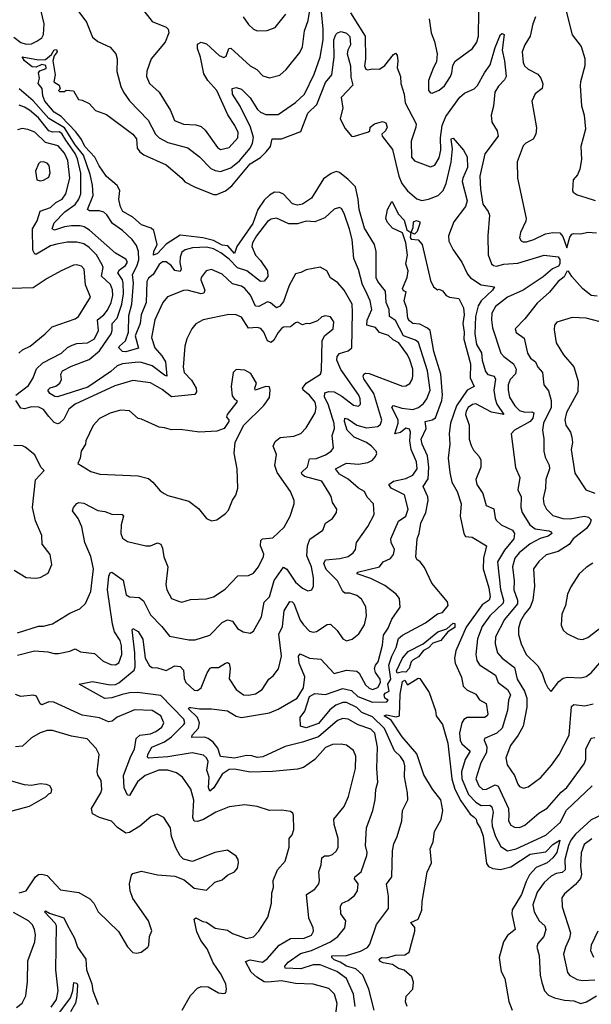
# Model space of a CAD drawing. Extents: x 1268547 to 1425625, y 515768 to 616754.
# Tile 430 of 507: x 1377778 to 1381045, y 599128 to 604749. Entities that reach past the tile are written whole.
import ezdxf

# ---------------------------------------------------------------- set-up
doc = ezdxf.new("R2010")
doc.units = 0

msp = doc.modelspace()

# ---------------------------------------------------------------- linework, layer by layer
at = {"layer": '0CON10XD'}
for points in [[(1378105, 604810), (1378159.2, 604735), (1378195, 604649.2), (1378225, 604624.4), (1378295, 604593.3), (1378328, 604555), (1378335.5, 604525.5), (1378332.9, 604452.9), (1378357.1, 604367.1), (1378372.1, 604335), (1378406.4, 604286.4), (1378512.7, 604175), (1378555, 604095.6), (1378575.5, 604075), (1378625, 604048.8), (1378738.6, 604018.6), (1378806.4, 603966.4), (1378870.6, 603900.6), (1378895, 603888.2), (1378925, 603882.9), (1378985, 603904.2), (1379035, 603943.2), (1379094.8, 604015.2), (1379109, 604045), (1379113.5, 604076.5), (1379096.3, 604135), (1379038.4, 604255), (1378995, 604324.5), (1378993.3, 604356.7), (1379015, 604362.9), (1379045, 604352.9), (1379095, 604303.3), (1379136.6, 604236.6), (1379155, 604221.8), (1379185, 604208.2), (1379255, 604207.3), (1379355, 604276.7), (1379405.5, 604325), (1379461.8, 604438.2), (1379494.7, 604535), (1379511.6, 604635), (1379513, 604695), (1379494.3, 604894.3)], [(1377745, 604649.2), (1377785, 604619.4), (1377815, 604609.2), (1377845, 604612), (1377876.2, 604626.2), (1377904.1, 604645.9), (1377915, 604664.2), (1377917.5, 604725), (1377889.4, 604845)], [(1378475, 604816.7), (1378535, 604739.2), (1378615, 604705.8), (1378626.2, 604695), (1378630, 604675), (1378609.4, 604620.6), (1378528.9, 604525), (1378503.9, 604456.1), (1378502.7, 604425), (1378520, 604385), (1378575.6, 604335), (1378640.2, 604230.2), (1378663.4, 604173.4), (1378715, 604152.8), (1378785, 604149.6), (1378815, 604139.1), (1378837.9, 604117.9), (1378909.2, 604019.1), (1378925, 604008.5), (1378975, 604019.5), (1379025.3, 604075), (1379027.5, 604105), (1379007.2, 604145), (1378967, 604207), (1378904.1, 604345), (1378852.8, 604402.8), (1378830.2, 604440.2), (1378812.2, 604535), (1378793.8, 604585), (1378795, 604608.8), (1378815, 604621.9), (1378845, 604611.8), (1378917.5, 604545), (1378945, 604532.5), (1378958.2, 604541.8), (1378974, 604585), (1378985, 604585.8), (1379095, 604485.4), (1379134.2, 604464.2), (1379168, 604428), (1379205, 604417.8), (1379265, 604433.3), (1379301.9, 604465), (1379378.4, 604561.6), (1379393.8, 604595), (1379406.7, 604685), (1379426.6, 604745), (1379437.6, 604815)], [(1379054.5, 604765), (1379085, 604722), (1379113.8, 604695), (1379135.7, 604685.7), (1379193.2, 604686.8), (1379237.5, 604705), (1379299.9, 604780.1)], [(1379668.5, 604788.5), (1379752.8, 604655), (1379755.4, 604525)], [(1380117.5, 604755), (1380130, 604675), (1380148.6, 604625), (1380164.4, 604555), (1380161.1, 604508.9), (1380142.8, 604477.2), (1380115, 604402.5), (1380114.3, 604345), (1380125, 604330.8), (1380135, 604330), (1380175, 604347.5), (1380205, 604372.2), (1380239.5, 604425), (1380248.6, 604445), (1380252.6, 604487.4), (1380267.2, 604512.8), (1380365.6, 604585), (1380389.8, 604620.2), (1380400.9, 604655), (1380402.9, 604792.9)], [(1380726.7, 604765), (1380711.1, 604725), (1380695.5, 604655), (1380664.4, 604605), (1380649.4, 604565), (1380655.4, 604505), (1380664, 604485), (1380685, 604466.2), (1380739, 604439), (1380757.1, 604415), (1380767.8, 604382.2), (1380763.2, 604356.8), (1380724.6, 604325.4), (1380705.6, 604285), (1380732, 604132), (1380728.5, 604095), (1380712.8, 604067.2), (1380670, 604045), (1380655, 604030), (1380621.7, 603938.3), (1380623.3, 603845), (1380673.3, 603615), (1380671.1, 603598.9), (1380639.4, 603535), (1380634.4, 603504.4), (1380645, 603486.2), (1380655, 603481.9), (1380675, 603481.5), (1380716, 603495), (1380782.7, 603527.3), (1380825, 603534.5), (1380865, 603532.3), (1380881.8, 603511.8), (1380905, 603446.7), (1380921.7, 603508.3), (1380934.4, 603525), (1380945, 603528.5), (1380985, 603527.6), (1381025, 603536.7), (1381075, 603531.9)], [(1380899.7, 604805), (1380935, 604663.3), (1380986.5, 604596.5), (1381008.2, 604528.2), (1381008.2, 604485), (1380982.7, 604395), (1380981.2, 604371.2), (1380988, 604258), (1381003.3, 604203.3), (1381011.2, 604125), (1380985.6, 604025), (1380988, 603952), (1380978.5, 603895), (1380965.5, 603864.5), (1380942, 603835), (1380938, 603775), (1380942, 603765), (1380965, 603750), (1381013.6, 603733.6), (1381066.3, 603716.3)], [(1379695.3, 599115), (1379685.8, 599185), (1379646.2, 599275), (1379590.4, 599315), (1379495, 599352.9), (1379455, 599352.5), (1379385, 599331), (1379295, 599334.7), (1379293.6, 599345), (1379312.1, 599367.9), (1379382.2, 599417.8), (1379445, 599435.5), (1379554.8, 599485.2), (1379596.2, 599515), (1379635.4, 599565), (1379642.5, 599605), (1379613.6, 599645), (1379611.2, 599688.8), (1379620.5, 599705), (1379655, 599719.6), (1379690.8, 599749.2), (1379708.9, 599775), (1379713.1, 599815), (1379692.5, 599845), (1379694.2, 599855), (1379730.6, 599885), (1379762.1, 599977.9), (1379763.9, 599995), (1379754.6, 600035.4), (1379760, 600135), (1379796, 600234), (1379809.6, 600295), (1379812.7, 600355), (1379825, 600396.7), (1379819.1, 600475), (1379823.2, 600595), (1379806.9, 600675), (1379785, 600699.5), (1379713.1, 600723.1), (1379655, 600755.9), (1379625, 600759.1), (1379595, 600748.7), (1379485, 600655.1), (1379395, 600623.6), (1379295, 600599.1), (1379168.4, 600541.6), (1379135, 600536.4), (1379105, 600546.4), (1379075, 600547.7), (1379005, 600533.5), (1378925, 600541.9), (1378909.7, 600589.7), (1378883.8, 600623.8), (1378855, 600646.3), (1378835, 600652.4), (1378761.7, 600651.7), (1378763.1, 600665), (1378800, 600705), (1378806.6, 600735), (1378794.8, 600765), (1378743.3, 600815), (1378747.6, 600822.4), (1378756.8, 600823.2), (1378805, 600814.3), (1378875, 600814.6), (1378965, 600803.3), (1379015, 600772.2), (1379045, 600765.3), (1379205, 600792.9), (1379255, 600812.9), (1379363.6, 600876.4), (1379399.7, 600935), (1379407.4, 600997.4), (1379374.7, 601075.3), (1379372.1, 601115), (1379381.4, 601128.6), (1379435, 601103.6), (1379498.8, 601098.8), (1379575, 601016.2), (1379645, 601036.5), (1379705, 601030.6), (1379718.9, 601018.9), (1379755, 600950.9), (1379775, 600932.9), (1379795, 600924.7), (1379824.1, 600935.9), (1379840, 600965), (1379838.7, 600985), (1379812, 601022), (1379805.4, 601045), (1379811.5, 601065), (1379826.5, 601083.5), (1379850.8, 601179.2), (1379856.7, 601235), (1379883.2, 601275), (1379905, 601327.1), (1379951.9, 601395), (1379947.8, 601445), (1379930.4, 601470.4), (1379865, 601519.1), (1379785, 601558), (1379706, 601585), (1379708.8, 601595), (1379835, 601624.7), (1379855.5, 601655), (1379896.5, 601673.5), (1379914.7, 601695.3), (1379920.4, 601725), (1379901.8, 601765), (1379900, 601785), (1379943.9, 601886.1), (1379985, 601914.4), (1379998.2, 601955), (1379977, 602037), (1379901.8, 602075), (1379886.9, 602095), (1379915, 602114.7), (1379985, 602129.5), (1380025, 602148.7), (1380049, 602185), (1380045.9, 602225.9), (1380014.7, 602295), (1380007.8, 602345), (1380011.6, 602395), (1380005, 602411.9), (1379985, 602417.7), (1379955, 602393.3), (1379921.2, 602385), (1379941, 602445), (1379942, 602465), (1379905.6, 602535), (1379915, 602546.2), (1379962, 602532), (1380025, 602523.7), (1380058.1, 602535), (1380085, 602558.2), (1380105, 602585.6), (1380124.8, 602635), (1380109.3, 602745), (1380057.2, 602907.2), (1380040.1, 602920.1), (1379971.2, 602945), (1379925, 603031.1), (1379890.7, 603055), (1379890, 603095), (1379872.8, 603135), (1379868.6, 603198.6), (1379824.6, 603254.6), (1379815.6, 603275.6), (1379815.8, 603425.8), (1379805.9, 603465), (1379749.2, 603559.2), (1379718.6, 603665), (1379712.8, 603725), (1379696.8, 603795), (1379655, 603837.7), (1379605, 603876.9), (1379586.6, 603883.4), (1379558.1, 603871.9), (1379515, 603840.3), (1379445, 603730.5), (1379395, 603695.2), (1379365, 603690), (1379337.5, 603697.5), (1379285, 603752.5), (1379265, 603762.8), (1379235, 603764.3), (1379205, 603748.1), (1379175, 603719.5), (1379139.3, 603665), (1379109.8, 603585), (1379018.3, 603455), (1379005.2, 603414.8), (1378967.9, 603457.9), (1378935, 603462.4), (1378885, 603489.5), (1378825, 603504.5), (1378695, 603520), (1378615, 603466.8), (1378565.9, 603415), (1378542.5, 603405), (1378544, 603425), (1378564, 603465), (1378545.1, 603545.1), (1378529.4, 603559.4), (1378475, 603577.8), (1378425, 603621), (1378367.8, 603655), (1378355, 603680), (1378345, 603722.5), (1378350, 603775), (1378335, 603802.9), (1378275, 603854.3), (1378232.5, 603915), (1378206.9, 603965), (1378150.7, 604025), (1378131, 604065), (1378099.2, 604109.1), (1378016, 604196), (1377975, 604220.9), (1377922.8, 604285), (1377911.1, 604315), (1377906, 604356), (1377883.3, 604385), (1377891.2, 604415), (1377886.2, 604445), (1377892.7, 604457.3), (1377929.8, 604470.2), (1377927.1, 604487.1), (1377905, 604493.1), (1377871.9, 604478.1), (1377850.2, 604480.2), (1377805.8, 604515), (1377792.5, 604537.5), (1377885, 604519.8), (1377925, 604521.9), (1377960.2, 604549.8), (1377975, 604576.8), (1377989.1, 604579.1), (1377992.2, 604565), (1377975, 604543.8), (1377968.5, 604515), (1377980.8, 604435), (1377974.2, 604394.2), (1378003.3, 604375), (1378010, 604355), (1378000, 604345), (1378005, 604340), (1378035, 604340), (1378043.3, 604346.7), (1378085, 604342.5), (1378113.9, 604293.9), (1378135, 604290), (1378175, 604270), (1378211.7, 604231.7), (1378275, 604207.1), (1378425.4, 604095), (1378445, 604068.6), (1378448.8, 604015), (1378464.1, 603994.1), (1378487.9, 603977.9), (1378615, 603920), (1378704.3, 603845), (1378722.7, 603822.7), (1378778, 603795), (1378885, 603751.6), (1378905, 603751.6), (1378955, 603772.6), (1378989.9, 603800.1), (1379095, 603926.3), (1379155, 603962.7), (1379187.3, 603995), (1379210.9, 604025), (1379221.2, 604068.8), (1379275, 604069.1), (1379385, 604110.5), (1379424.3, 604215), (1379475.6, 604264.4), (1379525, 604390.3), (1379561.6, 604435), (1379574.9, 604535.1), (1379573.2, 604635), (1379584.9, 604665.1), (1379595, 604674.6), (1379615, 604681.1), (1379645, 604672.7), (1379665, 604654.2), (1379668.7, 604605), (1379652.7, 604575), (1379649.6, 604555), (1379668.7, 604485)], [(1379755.4, 604525), (1379749.1, 604485), (1379757.3, 604467.3), (1379765, 604463.1), (1379795, 604469.2), (1379835, 604466), (1379865, 604488.1), (1379915, 604551.2), (1379925, 604557.5), (1379935, 604546.7), (1379939.5, 604515), (1379935.5, 604475), (1379955.4, 604425), (1379956.2, 604385), (1379974.6, 604324.6), (1379981.8, 604275), (1380043.6, 604155), (1380042.7, 604135), (1380014.7, 604055), (1380016.9, 603965), (1380035, 603944), (1380125, 603908.9), (1380151.1, 603918.9), (1380175, 603961.4), (1380184.2, 604005), (1380182.8, 604075), (1380191.7, 604145), (1380212.8, 604197.2), (1380293.3, 604306.7), (1380320.5, 604329.5), (1380375, 604354.7), (1380395, 604373.2), (1380434.8, 604445.2), (1380467.6, 604492.4), (1380495, 604591.1), (1380525, 604664), (1380535, 604671.4), (1380546.9, 604665), (1380534.7, 604575), (1380549.6, 604515), (1380558.2, 604425), (1380549.5, 604405), (1380515, 604369.6), (1380494.2, 604335), (1380485.3, 604254.7), (1380473.1, 604205), (1380476.2, 604165), (1380506.7, 604115), (1380513.1, 604085), (1380436.3, 603983.7), (1380407.5, 603855), (1380410.8, 603780.8), (1380425.3, 603695.3), (1380455.6, 603655), (1380463.6, 603633.6), (1380453.5, 603515), (1380456.1, 603406.1), (1380475, 603355.8), (1380485.4, 603345.4), (1380502.4, 603342.4), (1380545, 603352.8), (1380625, 603358.9), (1380775, 603405.2), (1380855, 603395.7), (1380865, 603380), (1380865.8, 603355), (1380857.6, 603342.4), (1380822.2, 603327.8), (1380769.4, 603280.6), (1380655.1, 603204.9), (1380565, 603165.4), (1380497.4, 603112.6), (1380475.7, 603074.3), (1380473.9, 603035), (1380480.6, 602990.6), (1380528.8, 602845), (1380545, 602825.5), (1380599.7, 602785), (1380615.8, 602755), (1380612.3, 602727.7), (1380581.8, 602695), (1380569.7, 602665), (1380568.9, 602635), (1380577.4, 602595), (1380607.3, 602545), (1380635, 602517.6), (1380665, 602507.7), (1380705, 602509.7), (1380716.2, 602505), (1380709.8, 602475), (1380695.5, 602455), (1380605.5, 602405), (1380586.5, 602385), (1380611.7, 602191.7), (1380636.5, 602135), (1380624.5, 602065), (1380644.6, 602025), (1380641.3, 601965), (1380649.3, 601935), (1380693.4, 601865), (1380725, 601841.9), (1380801.5, 601831.5), (1380815.7, 601825), (1380818.6, 601815), (1380799, 601801), (1380752.9, 601787.1), (1380695, 601756.5), (1380632.5, 601705), (1380607.5, 601675), (1380595.3, 601625), (1380603.8, 601545), (1380602.5, 601495), (1380622.7, 601435), (1380622.9, 601415), (1380548.3, 601325), (1380497.6, 601225), (1380496.2, 601186.2), (1380509.6, 601135), (1380535.4, 601105), (1380605, 601051.3), (1380620.8, 600985), (1380663.7, 600915), (1380675.8, 600875), (1380676.5, 600825), (1380654.8, 600715.2), (1380627.1, 600665), (1380582.4, 600605), (1380556.7, 600535), (1380563.5, 600495), (1380606.8, 600435), (1380624.7, 600384.7), (1380635, 600371.4), (1380657.6, 600362.4), (1380685, 600370), (1380756.5, 600423.5), (1380816.6, 600493.4), (1380860.9, 600555), (1380918.9, 600665), (1380931.7, 600828.3), (1380945, 600839.5), (1381008.6, 600831.4), (1381055, 600843.3)], [(1379668.7, 604485), (1379671.4, 604421.4), (1379681.3, 604375), (1379616.1, 604305), (1379624.1, 604245), (1379610.5, 604185), (1379615, 604171.2), (1379638.3, 604128.3), (1379674, 604085), (1379685, 604081.9), (1379770.9, 604109.1), (1379778.8, 604115), (1379782, 604135), (1379805, 604154.3), (1379851.7, 604168.3), (1379870.7, 604160.7), (1379879.1, 604135), (1379868.5, 604115), (1379847.5, 604095), (1379850.6, 604085), (1379909, 604009), (1379944.7, 603855), (1379962.8, 603815), (1379995, 603772.7), (1380047.3, 603727.3), (1380077.3, 603717.3), (1380115, 603724.2), (1380169.5, 603745), (1380197.8, 603775), (1380215.2, 603814.8), (1380244.8, 603935), (1380252, 604012), (1380243.2, 604065), (1380245, 604071.2), (1380255, 604072.5), (1380315.4, 604005), (1380335, 603966.2), (1380338.2, 603905), (1380310.8, 603845), (1380307.7, 603825), (1380334.6, 603715), (1380325, 603681.9), (1380258.5, 603595), (1380229.1, 603515), (1380230, 603485), (1380254.5, 603435), (1380304.7, 603364.7), (1380336.8, 603296.8), (1380355.4, 603275), (1380414.9, 603234.9), (1380492, 603225), (1380479.7, 603205), (1380416.1, 603145), (1380397.7, 603115), (1380383.9, 603055), (1380379, 602955), (1380389.6, 602895), (1380417.2, 602847.2), (1380421.9, 602805), (1380440.2, 602740.2), (1380453.8, 602723.8), (1380490.6, 602715), (1380496.7, 602696.7), (1380487.3, 602635), (1380495.7, 602585), (1380505.7, 602555), (1380545.4, 602494.6), (1380475, 602509.3), (1380384.7, 602555.3), (1380365, 602551.8), (1380340.4, 602535), (1380329.2, 602515), (1380326.7, 602495), (1380347.5, 602435), (1380346.2, 602355), (1380358.3, 602318.3), (1380370.7, 602290.7), (1380404.2, 602255), (1380413.1, 602235), (1380413.3, 602195), (1380385.5, 602125), (1380390.4, 602095), (1380424.6, 602045), (1380443.1, 601975), (1380487.6, 601957.6), (1380494.6, 601905), (1380501.6, 601891.6), (1380530, 601865), (1380594.8, 601834.8), (1380606.5, 601815), (1380602.5, 601785), (1380549.6, 601720.4), (1380508, 601655), (1380525.5, 601495.5), (1380542.7, 601435), (1380541.7, 601418.3), (1380465.3, 601345), (1380422, 601285), (1380393.8, 601215), (1380385.3, 601125), (1380391.2, 601091.2), (1380405.2, 601065.2), (1380496.7, 601006.7), (1380512.5, 600965), (1380565, 600925.3), (1380583.3, 600895), (1380571.1, 600865), (1380565.2, 600805), (1380536.4, 600705), (1380505, 600676), (1380434.3, 600645), (1380432.2, 600635), (1380447, 600597), (1380446.2, 600565), (1380412.9, 600507.1), (1380385.9, 600415), (1380402.8, 600375), (1380425, 600354.7), (1380445, 600356.5), (1380495, 600381.4), (1380513.2, 600373.2), (1380570.8, 600245), (1380573.3, 600206.7), (1380571.8, 600175), (1380585, 600151.4), (1380605, 600138.9), (1380635, 600136.4), (1380665, 600150.4), (1380745, 600218.4), (1380793.1, 600246.9), (1380871.9, 600338.1), (1380905, 600365.8), (1381005, 600500), (1381012.9, 600525), (1381014.4, 600585), (1381045, 600646.9), (1381065, 600650.4)], [(1379403.7, 599506.4), (1379445, 599522.3), (1379457.9, 599545), (1379456.2, 599565), (1379430.5, 599620.5), (1379418.2, 599755), (1379464.4, 599785), (1379488.1, 599815), (1379492.2, 599835), (1379487.5, 599885), (1379501.9, 599925), (1379505.6, 599965), (1379520, 599975), (1379545, 599975.6), (1379566, 599984), (1379587.7, 600002.3), (1379597.5, 600022.5), (1379598.5, 600075), (1379575.5, 600155), (1379573.6, 600185), (1379632, 600258), (1379657.3, 600315), (1379696.7, 600475), (1379698.9, 600545), (1379685, 600577.8), (1379645, 600607.9), (1379615, 600613.8), (1379565, 600611.6), (1379525.2, 600594.8), (1379464.4, 600525), (1379400.5, 600479.5), (1379365, 600470.8), (1379222.9, 600457.1), (1379095, 600452.5), (1379005, 600469.6), (1378975, 600468.8), (1378935, 600442.5), (1378887, 600363), (1378865, 600345.4), (1378856.3, 600365), (1378861.9, 600425), (1378848.3, 600465), (1378854.7, 600515), (1378845, 600535.5), (1378829.4, 600549.4), (1378763.3, 600563.3), (1378625, 600541.1), (1378515, 600533.1), (1378509.1, 600539.1), (1378511.1, 600555), (1378533.7, 600596.3), (1378605, 600626.3), (1378645, 600654.8), (1378716.8, 600725), (1378721.8, 600735), (1378715.9, 600755), (1378585, 600890.2), (1378452.4, 600907.6), (1378405, 600906.6), (1378363.1, 600896.9), (1378305, 600877.3), (1378265, 600874), (1378117.5, 600955), (1378195, 600970.8), (1378295, 600951.6), (1378325, 600953.5), (1378345, 600963.1), (1378432.8, 601035), (1378438.7, 601055), (1378436.8, 601135), (1378420.8, 601265), (1378425, 601273.3), (1378455, 601255.8), (1378481.9, 601211.9), (1378494.7, 601105), (1378520.4, 601060.4), (1378535, 601051.4), (1378565, 601049.5), (1378615, 601033.2), (1378665, 601060.9), (1378695, 601056.7), (1378713.7, 601035), (1378717.8, 600987.8), (1378727.3, 600965), (1378775, 600922.3), (1378795, 600919.2), (1378815, 600934.5), (1378849.6, 601020.4), (1378866.2, 601046.2), (1378875, 601051.2), (1378915, 601050.3), (1378955, 601075.6), (1378965, 601079.2), (1378974.4, 601074.4), (1378980.6, 601045), (1378975.4, 600985.4), (1379015.3, 600925.3), (1379057.5, 600895), (1379085, 600892.9), (1379125, 600900.5), (1379164.3, 600925), (1379202.9, 600985), (1379226.4, 601003.6), (1379257.6, 601042.4), (1379274.1, 601115), (1379259.7, 601240.3), (1379280.2, 601285), (1379290.3, 601375), (1379322.1, 601427.9), (1379335, 601426.4), (1379345, 601416.5), (1379381.9, 601321.9), (1379399.2, 601295), (1379435, 601259.1), (1379455, 601252.7), (1379475, 601255.5), (1379535, 601296.9), (1379555, 601298.1), (1379591.6, 601261.6), (1379625, 601214), (1379645, 601202.9), (1379678.3, 601211.7), (1379716.4, 601243.6), (1379747.8, 601295), (1379760, 601345), (1379756.8, 601396.8), (1379730.7, 601440.7), (1379705, 601461.8), (1379665, 601475.5), (1379635.6, 601475.6), (1379625, 601484.2), (1379593.6, 601545), (1379530.1, 601610.1), (1379516.9, 601645), (1379525, 601665.4), (1379607.5, 601672.5), (1379655, 601684.6), (1379683.3, 601705), (1379696.5, 601725), (1379702.9, 601765), (1379768.2, 601855), (1379803.8, 601925), (1379801.1, 601985), (1379763.8, 602023.8), (1379747.8, 602055), (1379715, 602074.1), (1379655, 602126.8), (1379605.4, 602155), (1379582.7, 602185), (1379645, 602218.2), (1379715, 602211.5), (1379768.5, 602221.5), (1379794, 602235), (1379812.5, 602255), (1379818.3, 602271.7), (1379815.6, 602285), (1379789.1, 602315), (1379760.4, 602335), (1379689.7, 602365), (1379650, 602405), (1379633.5, 602455), (1379635.5, 602474.5), (1379655, 602469.3), (1379704.6, 602435), (1379759.5, 602419.5), (1379824.2, 602425.8), (1379840, 602440), (1379847.4, 602462.6), (1379801.6, 602615), (1379745, 602699.4), (1379740.4, 602715), (1379744, 602726), (1379755, 602731.2), (1379775, 602728.4), (1379965, 602656.7), (1379985, 602658.9), (1380007.6, 602672.4), (1380021.5, 602695), (1380025.3, 602714.7), (1380024.1, 602755), (1380006.9, 602806.9), (1379994.7, 602835), (1379945.8, 602905), (1379911.9, 602921.9), (1379885, 602946.1), (1379833.9, 602963.9), (1379811.1, 602991.1), (1379761.8, 603005), (1379763.1, 603033.1), (1379789.7, 603095), (1379781.2, 603145), (1379754, 603204), (1379736.8, 603235), (1379713.9, 603323.9), (1379687.5, 603385), (1379678.9, 603495), (1379663.1, 603553.1), (1379635, 603638), (1379618.8, 603668.8), (1379606.4, 603676.4), (1379575, 603667.5), (1379521.6, 603618.4), (1379465, 603594.4), (1379415, 603598.9), (1379365, 603584.5), (1379316.2, 603583.8), (1379245, 603615.6), (1379215, 603610), (1379195, 603596.2), (1379131.1, 603515), (1379108.7, 603475), (1379104.6, 603455), (1379125.9, 603405), (1379155, 603374.6), (1379194.7, 603315), (1379196.3, 603283.7), (1379175, 603256.5), (1379155, 603255.5), (1379076.6, 603315), (1379022.2, 603332.2), (1378975, 603382.3), (1378928.3, 603418.3), (1378885, 603441.3), (1378845, 603450.8), (1378765, 603446.5), (1378724, 603436), (1378705, 603422.2), (1378695.6, 603394.4), (1378692.5, 603362.5), (1378700.3, 603325), (1378695, 603312.5), (1378665, 603318.1), (1378643.5, 603345), (1378615, 603366.4), (1378595, 603366.2), (1378575, 603351), (1378541.4, 603295), (1378515, 603274.3), (1378504.7, 603255), (1378501.9, 603135), (1378472.7, 603065), (1378466.6, 603015), (1378437.8, 602945), (1378456.8, 602873.2), (1378385, 602852.6), (1378365, 602855.4), (1378345.6, 602875), (1378348.9, 602885), (1378382.2, 602915), (1378400, 602965), (1378401.3, 603061.3), (1378418.2, 603125), (1378428.9, 603245), (1378422.2, 603295), (1378448.5, 603341.5), (1378458.2, 603378.2), (1378456.5, 603426.5), (1378445, 603459.4), (1378420.5, 603495), (1378365.6, 603545), (1378308.2, 603585), (1378275.3, 603635.3), (1378259.5, 603649.5), (1378235, 603658.4), (1378177.4, 603657.4), (1378165.6, 603665), (1378198.5, 603745), (1378194.5, 603805), (1378181, 603865), (1378143.1, 603975), (1378094.9, 604035), (1378035, 604131.1), (1377945, 604185.6), (1377855, 604286.9), (1377775, 604353.8)], [(1379545, 602050), (1379504.7, 602114.7), (1379405, 602142.2), (1379390.4, 602155), (1379388.9, 602165), (1379423.8, 602196.2), (1379435, 602241.8), (1379475, 602244.8), (1379525.5, 602264.5), (1379558.2, 602285), (1379571.2, 602305), (1379564.6, 602375), (1379576.8, 602415), (1379575.7, 602444.3), (1379541.6, 602555), (1379519.4, 602595), (1379521.4, 602618.6), (1379545, 602627.5), (1379575, 602623.8), (1379619.2, 602599.2), (1379685, 602548.5), (1379715, 602541.9), (1379725, 602553.3), (1379724, 602585), (1379716.4, 602605), (1379612.9, 602752.9), (1379589.7, 602805), (1379592.8, 602827.2), (1379605, 602842.9), (1379655, 602857.9), (1379675.6, 602875), (1379680.9, 603079.1), (1379678.4, 603125), (1379633.2, 603205), (1379596.2, 603246.2), (1379554.7, 603274.7), (1379534.3, 603315), (1379495, 603335.7), (1379415, 603321.2), (1379385, 603305.8), (1379355, 603299.2), (1379319, 603231), (1379285, 603140.9), (1379265, 603114.6), (1379245, 603104.5), (1379212.2, 603132.2), (1379195, 603138.1), (1379145, 603112.5), (1379125, 603114.6), (1379096.8, 603176.8), (1379065.2, 603215.2), (1379045, 603227.3), (1378995, 603241.6), (1378935, 603296.2), (1378875, 603322.7), (1378844.2, 603315), (1378815, 603276.7), (1378813.5, 603265), (1378835.8, 603205), (1378831.3, 603188.7), (1378815, 603184.7), (1378735.4, 603204.6), (1378715, 603203.1), (1378623, 603167), (1378595.6, 603135), (1378550.7, 603035), (1378530.8, 602935), (1378549.7, 602875), (1378590.2, 602830.2), (1378612, 602795), (1378620, 602715), (1378605, 602719.1), (1378535, 602773.2), (1378475, 602791.8), (1378455, 602794.8), (1378365, 602783.7), (1378335, 602773.4), (1378299.3, 602740.7), (1378168.4, 602651.6), (1377995, 602596.5), (1377978.8, 602598.8), (1377950.4, 602615), (1377940, 602635), (1377951.9, 602648.1), (1377985, 602656.8), (1378007.1, 602675), (1378016.7, 602695), (1378013.8, 602725), (1378023.8, 602745), (1378075, 602771.8), (1378175, 602808.9), (1378235, 602858.2), (1378301.5, 602955), (1378307.4, 602975), (1378306.4, 603015), (1378335.6, 603044.4), (1378361.8, 603125), (1378372.1, 603185), (1378369.8, 603245), (1378365.2, 603265), (1378338.9, 603305), (1378348.4, 603321.6), (1378383.4, 603345), (1378393.4, 603365), (1378385, 603381.8), (1378325, 603416), (1378177.5, 603547.5), (1378147.4, 603567.4), (1378123.1, 603573.1), (1378075, 603571.6), (1378034.1, 603565.9), (1377978, 603548), (1377964.7, 603554.7), (1377975, 603589.6), (1378037, 603653), (1378094.9, 603695.1), (1378116.4, 603725), (1378126.7, 603755), (1378127.4, 603872.6), (1378107.9, 603955), (1378095.6, 603985), (1378042.2, 604062.2), (1378021.8, 604095), (1378005, 604108.8), (1377965, 604108), (1377945, 604114.8), (1377885, 604188.7), (1377835, 604232.9), (1377805, 604250), (1377775, 604261.2)], [(1377757.1, 602605), (1377829.4, 602660.6), (1377855.3, 602705), (1377873.6, 602756.4), (1377910.5, 602789.5), (1378016.7, 602845), (1378052.3, 602877.7), (1378078.3, 602891.7), (1378105, 602900.3), (1378165, 602903.5), (1378205, 602927.5), (1378228.4, 602975), (1378223.3, 603035), (1378259, 603065), (1378279.1, 603090.9), (1378300.6, 603135), (1378310.6, 603175), (1378307.8, 603207.8), (1378297.1, 603237.2), (1378245.3, 603285), (1378255.3, 603335), (1378250.5, 603350.5), (1378216.3, 603406.3), (1378175, 603448.8), (1378145, 603468.9), (1378105, 603478.8), (1378050.1, 603479.9), (1377991.4, 603468.6), (1377955, 603458.6), (1377875, 603410.4), (1377865, 603410), (1377854.2, 603434.2), (1377852, 603555), (1377878.2, 603601.8), (1377894.3, 603655.7), (1377955, 603677.1), (1377985, 603705.3), (1378021.8, 603725), (1378042.6, 603755), (1378064.8, 603844.8), (1378053.8, 603945), (1378035, 603986.9), (1377998.4, 604028.4), (1377925, 604048.4), (1377865, 604107.5), (1377825, 604122.8), (1377792.6, 604127.4), (1377765, 604120.9)], [(1377895, 603829.2), (1377915, 603832.9), (1377945, 603850), (1377953.3, 603875), (1377947, 603917), (1377935, 603930.8), (1377915, 603938.6), (1377895, 603936), (1377885, 603926.7), (1377869.2, 603885), (1377876.7, 603835), (1377895, 603829.2)], [(1379803.7, 599095), (1379774.4, 599214.4), (1379738.5, 599295), (1379700.1, 599330.1), (1379645, 599344.9), (1379609.1, 599369.1), (1379575, 599382.5), (1379561.8, 599395), (1379562, 599405), (1379645, 599406), (1379725, 599430.6), (1379765, 599451.9), (1379778.3, 599471.7), (1379816.6, 599583.4), (1379885.3, 599674.7), (1379885.4, 599744.6), (1379875.4, 599814.6), (1379904.4, 599855), (1379908.5, 600005), (1379916.5, 600045), (1379934.7, 600085), (1379961.5, 600175), (1379965.8, 600235), (1379995.7, 600295), (1379994.5, 600335), (1379977.4, 600427.4), (1379979.4, 600489.4), (1379973.6, 600515), (1379955, 600542.5), (1379920.8, 600575), (1379863.3, 600703.3), (1379795, 600768.6), (1379734.2, 600794.2), (1379705, 600823.3), (1379645, 600851.2), (1379625, 600851.1), (1379585, 600835.5), (1379550, 600810), (1379485, 600730.3), (1379415, 600705.6), (1379383.8, 600715), (1379380.5, 600765), (1379407.6, 600802.4), (1379435, 600884.7), (1379465, 600903), (1379525, 600896.7), (1379625, 600931.3), (1379675, 600919.6), (1379710, 600885), (1379795, 600852.7), (1379875.8, 600854.2), (1379884.5, 600865), (1379865, 600875.2), (1379860.8, 600895), (1379867.5, 600905), (1379889.5, 600915), (1379881.5, 600955), (1379898.8, 600985), (1379887.8, 601065), (1379904.5, 601115), (1379930.1, 601165), (1379943, 601217), (1379965.2, 601234.8), (1380096.5, 601305), (1380165, 601356.4), (1380195, 601364.4), (1380226.8, 601405), (1380223.8, 601425), (1380132.6, 601532.6), (1380091.9, 601621.9), (1380066, 601655), (1380047.9, 601667.9), (1380042.5, 601682.5), (1380049.1, 601785), (1380061.1, 601815), (1380070.5, 601875), (1380098.9, 601935), (1380111.9, 602005), (1380110.8, 602025), (1380084, 602085), (1380112, 602128), (1380117, 602195), (1380108.5, 602258.5), (1380077.5, 602325), (1380072.9, 602355), (1380100.3, 602415), (1380094.6, 602455), (1380135.5, 602464.5), (1380153.8, 602476.2), (1380190.6, 602575), (1380193.8, 602605), (1380184.1, 602725), (1380144.6, 602855), (1380123.8, 602975), (1380108.9, 602988.9), (1380065, 603010.8), (1380025, 603014.2), (1380005, 603029.2), (1379996.7, 603045), (1379990.9, 603100.9), (1379975.6, 603145), (1379987.5, 603195), (1379971.2, 603201.2), (1379966.2, 603215), (1379991.7, 603278.3), (1379999.2, 603315), (1379984, 603355), (1379995.4, 603405), (1379985.4, 603475.4), (1379965, 603533.1), (1379909.5, 603559.5), (1379881.1, 603591.1), (1379870.5, 603615), (1379880.9, 603665), (1379905, 603711.2), (1379908.3, 603708.3), (1379940.7, 603640.7), (1379974.5, 603604.5), (1379990.4, 603550.4), (1380014, 603534), (1380010.4, 603505), (1380015, 603495.8), (1380055, 603492.5), (1380078.8, 603465), (1380125, 603260), (1380143.9, 603223.9), (1380165, 603207.5), (1380175, 603210), (1380195, 603201.2), (1380216.2, 603175), (1380234.4, 603164.4), (1380288.3, 603158.3), (1380314.5, 603105), (1380317.9, 603065), (1380310.6, 603015), (1380318.2, 602965), (1380316.9, 602925), (1380353.9, 602785), (1380353.5, 602705), (1380376.2, 602655), (1380335, 602634.6), (1380275.1, 602544.9), (1380240.6, 602445), (1380233.2, 602386.8), (1380236.3, 602325), (1380226.2, 602246.2), (1380235.8, 602165), (1380248.3, 602108.3), (1380279.1, 602055), (1380301.8, 601985), (1380294.7, 601915), (1380316.3, 601816.3), (1380325, 601798.9), (1380363.3, 601795), (1380446, 601746), (1380428.4, 601675), (1380426.2, 601615), (1380459, 601505), (1380467.5, 601455), (1380461.1, 601435), (1380420.7, 601409.3), (1380329.5, 601280.5), (1380270.7, 601145), (1380263.8, 601105), (1380266.9, 601075), (1380302.5, 600995), (1380312.2, 600945), (1380332.9, 600922.9), (1380385, 600898.5), (1380406.2, 600866.2), (1380443.5, 600845), (1380453.3, 600785), (1380449.4, 600775), (1380434.6, 600765.4), (1380335.2, 600764.8), (1380316.8, 600753.2), (1380305.8, 600735), (1380291, 600675), (1380295.3, 600635), (1380305, 600614.7), (1380352.9, 600572.9), (1380324.4, 600525.6), (1380303.9, 600455), (1380305, 600414.4), (1380342.8, 600325), (1380385, 600281.1), (1380415, 600263.4), (1380465, 600264.1), (1380475.7, 600255.7), (1380484.3, 600225), (1380475.7, 600175.7), (1380478.5, 600145), (1380497.9, 600085), (1380528.4, 600028.4), (1380565, 600003.9), (1380615, 600016.1), (1380785, 600094.3), (1380867.8, 600165), (1380903.9, 600236.1), (1381049.6, 600375)], [(1380035, 603524), (1380015.8, 603535), (1380026.4, 603563.6), (1380027.9, 603595), (1380045, 603603.2), (1380064.4, 603595), (1380065.4, 603585), (1380049.8, 603540.2), (1380035, 603524)], [(1377774, 602846), (1377795, 602864.1), (1377838.9, 602885), (1377924.3, 602955), (1377963.9, 602996.1), (1378095, 603042.2), (1378115, 603054.4), (1378182.5, 603165), (1378155.2, 603235.2), (1378146.2, 603325), (1378131.6, 603341.6), (1378105, 603350.4), (1378085, 603347.9), (1378014.6, 603315.4), (1377935, 603272.5), (1377855, 603218), (1377725, 603214.3)], [(1381078.5, 603171.5), (1381045, 603174.3), (1380995, 603213.7), (1380932.8, 603282.8), (1380915, 603312.9), (1380905, 603310.8), (1380889.1, 603280.9), (1380856.2, 603255), (1380805.7, 603194.3), (1380735, 603131.5), (1380665, 603040.6), (1380609.2, 602985), (1380615, 602964.2), (1380661.7, 602931.7), (1380680, 602845), (1380697.3, 602817.3), (1380726.2, 602795), (1380739.6, 602765), (1380766.8, 602735), (1380773.3, 602665), (1380799.8, 602629.8), (1380815.6, 602575.6), (1380815.6, 602535), (1380771.6, 602445), (1380765.4, 602405.4), (1380773.6, 602356.4), (1380773.3, 602285), (1380781.7, 602251.7), (1380804.3, 602205.7), (1380805.3, 602185), (1380785.3, 602125), (1380783.9, 602075), (1380770, 602015), (1380773.8, 601985), (1380788.2, 601955), (1380825, 601918.2), (1380881.5, 601901.5), (1380925, 601899), (1381005, 601914.2), (1381029.2, 601909.2), (1381043.7, 601893.7), (1381039.3, 601875), (1381016.6, 601845), (1380940.3, 601785), (1380917.9, 601752.1), (1380855, 601712.7), (1380786.1, 601693.9), (1380745, 601655.7), (1380714.5, 601615), (1380719.6, 601515), (1380711.6, 601435), (1380695.3, 601395), (1380662.6, 601355), (1380639.7, 601315), (1380629.6, 601275), (1380628.5, 601238.5), (1380644.5, 601185), (1380672.7, 601125), (1380739.5, 601059.5), (1380764.2, 601015.8), (1380781.8, 600965), (1380795.5, 600935.5), (1380815, 600913.8), (1380858.6, 600971.4), (1380885, 600990), (1380906, 600996), (1380985, 600992.7), (1381015, 601000), (1381045, 601020.5), (1381093.4, 601076.6)], [(1378525.8, 601745.8), (1378565, 601762.5), (1378585.6, 601755), (1378595, 601732.5), (1378601.8, 601681.8), (1378624.2, 601625), (1378612.9, 601525), (1378618.6, 601495), (1378646, 601445), (1378685, 601429.4), (1378705.6, 601424.4), (1378755, 601438.6), (1378845, 601441.9), (1378886.7, 601455), (1378952.4, 601497.6), (1379025, 601574), (1379085, 601575.7), (1379115, 601588.6), (1379142.5, 601625), (1379171.5, 601685), (1379172.7, 601697.3), (1379154.7, 601745), (1379155.6, 601775), (1379165.4, 601784.6), (1379225, 601790.8), (1379288.9, 601851.1), (1379324.7, 601915.3), (1379346.5, 601985), (1379346.7, 602005), (1379325, 602055.8), (1379249.7, 602165), (1379237.2, 602205), (1379246.4, 602266.4), (1379227.1, 602315), (1379239.1, 602340.9), (1379266.8, 602363.2), (1379345, 602370.9), (1379385, 602387.5), (1379415, 602418.6), (1379467.7, 602505), (1379472.3, 602535), (1379465.9, 602565), (1379435, 602604.7), (1379397.7, 602635), (1379395.3, 602645), (1379414.7, 602675), (1379496.4, 602725), (1379503.8, 602746.2), (1379506.4, 602915), (1379520.5, 602945), (1379570, 602985), (1379573.3, 603025), (1379555, 603052.5), (1379525, 603059.2), (1379505, 603052), (1379479.5, 603030.5), (1379435, 603012.9), (1379415, 603014.3), (1379395, 603007.1), (1379365, 603021.5), (1379355, 603018.2), (1379325, 602995.6), (1379285, 602994.3), (1379275, 602986.7), (1379255, 602963.8), (1379231.2, 602918.8), (1379215, 602905.6), (1379195, 602915.6), (1379174.1, 602965), (1379156.7, 602986.7), (1379135, 602991.6), (1379085, 602988.5), (1379045, 603050.5), (1379015, 603064.4), (1378973.4, 603066.6), (1378827.5, 603035), (1378785, 603012.9), (1378762.2, 602985), (1378733.1, 602926.9), (1378722.7, 602885), (1378712.5, 602765), (1378718.5, 602735), (1378760.6, 602690.6), (1378786.7, 602645), (1378789.6, 602625), (1378780, 602610), (1378645, 602595.4), (1378592, 602638), (1378525, 602675.4), (1378425, 602689.2), (1378321.8, 602658.2), (1378096.1, 602553.9), (1378059.2, 602525), (1378031.3, 602468.7), (1378005, 602445.5), (1377995, 602442.9), (1377975, 602450), (1377945, 602484.4), (1377915, 602522.9), (1377887.1, 602537.1), (1377845, 602538.1), (1377805, 602526.8), (1377785, 602531.9), (1377756.9, 602575)], [(1381132.5, 603015), (1381015, 603044.4), (1380935, 603048.9), (1380847.9, 603022.1), (1380834.5, 603005.5), (1380831.8, 602978.2), (1380843.3, 602905), (1380886.7, 602836.7), (1380945, 602768), (1380969.5, 602685), (1380968.2, 602625), (1380903.8, 602506.2), (1380893.9, 602465), (1380899.1, 602435), (1380925.6, 602395), (1380933.8, 602365), (1380936.8, 602335), (1380930.7, 602295), (1380950.8, 602160.8), (1381013.3, 602065), (1381065, 602045.8)], [(1378875, 601888), (1378905, 601894.2), (1378955, 601929.2), (1378970.7, 601949.3), (1378995, 602006.7), (1379014.2, 602035), (1379025.7, 602075), (1379020.5, 602185), (1379003.3, 602275), (1379010, 602335), (1379057, 602433), (1379173.9, 602546.1), (1379205, 602592.5), (1379210, 602635), (1379205, 602652.5), (1379184.4, 602655.6), (1379123.8, 602633.8), (1379121.2, 602645), (1379132, 602675), (1379099.7, 602729.7), (1379065, 602748), (1379015, 602752.5), (1378997.5, 602735), (1378986, 602655), (1378992.7, 602602.7), (1379005, 602582.5), (1379020, 602575), (1379020, 602565), (1378963.8, 602495), (1378960.7, 602480.7), (1378972.5, 602465), (1378972.5, 602455), (1378946.7, 602415), (1378905, 602400), (1378805.8, 602394.2), (1378695, 602410), (1378645, 602407.5), (1378605, 602419.2), (1378575, 602423.1), (1378475, 602469.4), (1378455, 602473.3), (1378405, 602515.6), (1378355, 602520.5), (1378295, 602502.1), (1378235, 602472.7), (1378197.6, 602432.4), (1378157.1, 602345), (1378154, 602325), (1378130, 602285), (1378123.3, 602245), (1378110, 602215), (1378185, 602169.2), (1378235.9, 602154.1), (1378455, 602145.8), (1378515, 602129.2), (1378539.7, 602109.7), (1378580.3, 602060.3), (1378603.6, 602043.6), (1378625, 602032.9), (1378745, 602001.2), (1378799.5, 601959.5), (1378845, 601901.2), (1378875, 601888)], [(1377747.3, 601607.3), (1377815, 601564.4), (1377869.3, 601560.7), (1377895.4, 601564.6), (1377940.3, 601589.7), (1377961.7, 601638.3), (1377952.2, 601695), (1377906.4, 601755), (1377904.4, 601805), (1377867.7, 601887.7), (1377850.6, 601965), (1377867.7, 602122.3), (1377917.5, 602175), (1377900, 602195), (1377865.4, 602265.4), (1377808.9, 602308.9), (1377795, 602315.5), (1377745, 602317.9)], [(1377765, 601122.1), (1377863.3, 601146.7), (1377939.1, 601140.9), (1377975, 601130), (1377999.3, 601130.7), (1378065, 601143.8), (1378095, 601157.5), (1378125, 601140.9), (1378205, 601130), (1378255, 601087.5), (1378298.7, 601068.7), (1378325, 601065.4), (1378345, 601077.5), (1378362.2, 601125), (1378359.6, 601175), (1378351.7, 601205), (1378320.8, 601255), (1378308.2, 601298.2), (1378280.8, 601495), (1378287.2, 601572.8), (1378295, 601591.2), (1378305, 601594.2), (1378368.7, 601548.7), (1378386.4, 601465), (1378405, 601453.3), (1378460.4, 601450.4), (1378485, 601432.3), (1378525, 601351.8), (1378591.3, 601285), (1378635, 601229.2), (1378745, 601208.5), (1378781.4, 601208.6), (1378865, 601235.6), (1378935, 601307.8), (1378965, 601323.5), (1378995, 601314.6), (1379023.8, 601273.8), (1379055, 601254.2), (1379095, 601247.5), (1379115, 601258), (1379160.8, 601339.2), (1379175.9, 601424.1), (1379206.2, 601455), (1379232.5, 601547.5), (1379285, 601623.6), (1379305, 601612.1), (1379355, 601537.3), (1379395, 601503.3), (1379425, 601489.2), (1379448, 601495), (1379456.7, 601515), (1379456.4, 601563.6), (1379445, 601626), (1379419, 601689), (1379422.4, 601745), (1379436.6, 601783.4), (1379510, 601835), (1379526, 601875), (1379565, 601902), (1379588.6, 601935), (1379590, 601955), (1379565, 601993.3), (1379557.6, 602027.6), (1379545, 602050)], [(1377765, 601248.5), (1377885, 601287.5), (1377915, 601286.5), (1377965, 601300.6), (1378065, 601360.6), (1378121.2, 601385), (1378155, 601416.7), (1378185.5, 601484.5), (1378199.2, 601615), (1378185, 601684.2), (1378150, 601765), (1378133.2, 601853.2), (1378111.9, 601901.9), (1378080, 601945), (1378086, 601965), (1378105, 601987.5), (1378116.9, 601993.1), (1378145, 601988.9), (1378225, 601946.2), (1378265, 601940.9), (1378305, 601926.2), (1378364.3, 601924.3), (1378370.8, 601915), (1378358.2, 601865), (1378355.7, 601815), (1378365, 601788.8), (1378395, 601770.8), (1378500, 601745), (1378525.8, 601745.8)], [(1381053.4, 601646.6), (1381015, 601622.5), (1380975, 601586), (1380927.9, 601512.1), (1380909.7, 601470.3), (1380896.9, 601405), (1380875.8, 601355), (1380873, 601293), (1380884.5, 601264.5), (1380905, 601244), (1380967.5, 601215), (1380995, 601210.8), (1381025, 601221.4), (1381107.5, 601285)], [(1379935, 601019.2), (1379932.2, 601032.2), (1379966.4, 601105), (1379997.5, 601142.5), (1380083.3, 601186.7), (1380168.7, 601255), (1380218.8, 601271.2), (1380255, 601304.4), (1380265, 601302.9), (1380265, 601280), (1380225.9, 601254.1), (1380185.2, 601204.8), (1380140, 601190), (1380115, 601162.5), (1380085, 601147.5), (1380057.6, 601112.4), (1380026, 601095), (1380015, 601083.3), (1380004, 601045), (1379985, 601023.3), (1379965, 601025.7), (1379935, 601019.2)], [(1379991.9, 599115), (1379982.7, 599142.7), (1379986.7, 599175), (1380024.2, 599215), (1380028.9, 599255), (1380018.5, 599285), (1379975, 599322.5), (1379942.6, 599332.6), (1379908.8, 599355), (1379855.8, 599365), (1379837.1, 599375), (1379833.3, 599385), (1379845, 599394.4), (1379875, 599392.3), (1379925, 599408.1), (1379979.2, 599410.8), (1380003.5, 599425), (1380035.8, 599545), (1380035.6, 599565.6), (1380012.9, 599595), (1380055, 599613.8), (1380075.6, 599665), (1380078.5, 599715), (1380107.8, 599882.2), (1380131.1, 599935), (1380124.6, 600015), (1380141.6, 600055), (1380148.1, 600115), (1380187.5, 600182.5), (1380195.9, 600234.1), (1380184.4, 600295), (1380136.7, 600356.7), (1380087.1, 600437.1), (1380047.5, 600557.5), (1379964.4, 600655), (1379900.8, 600750.8), (1379861.2, 600775), (1379875, 600780), (1379930.4, 600769.6), (1379948.6, 600775), (1379951.8, 600898.2), (1379965, 600971.2), (1379978.3, 600978.3), (1379995, 600952.5), (1380055, 600990), (1380065, 600987.5), (1380117.5, 600907.5), (1380154.2, 600805), (1380159.2, 600775), (1380195.3, 600725.3), (1380225, 600618.8), (1380247.8, 600415), (1380265.7, 600355.7), (1380299.3, 600289.3), (1380352.5, 600212.5), (1380375.4, 600195.4), (1380386.4, 600185), (1380390.2, 600165), (1380410.9, 600130.9), (1380427.1, 600087.1), (1380445, 599932.5), (1380456.7, 599915), (1380482.5, 599902.5), (1380525, 599897.8), (1380585, 599912.6), (1380695, 599985.8), (1380785, 599998.5), (1380825, 600039.5), (1380865.4, 600065.4), (1380847.5, 599995), (1380825, 599963.8), (1380792.7, 599935), (1380730.3, 599909.7), (1380692.1, 599867.9), (1380671.8, 599828.2), (1380646.8, 599755), (1380593.2, 599666.8), (1380590.2, 599645), (1380610.6, 599555), (1380565, 599521.3), (1380543.2, 599485), (1380518.8, 599395), (1380525, 599340), (1380530.4, 599315), (1380551.1, 599275), (1380573.7, 599143.7), (1380591.9, 599095)], [(1378706.2, 599093.8), (1378755, 599177.5), (1378795, 599220.8), (1378815, 599228.6), (1378855, 599227.5), (1378915, 599193.8), (1378945, 599188.8), (1378956.1, 599193.9), (1378960.8, 599215), (1378955.5, 599245), (1378925, 599304.3), (1378883.1, 599365), (1378849.4, 599445), (1378812.5, 599492.5), (1378791.5, 599541.5), (1378776, 599614), (1378785, 599622), (1378825, 599601.1), (1378845, 599597.3), (1378895, 599562.7), (1378965, 599550.5), (1378995, 599531.5), (1379075, 599504.4), (1379115, 599513.6), (1379145.6, 599545), (1379195.6, 599625), (1379218, 599705), (1379219.5, 599765), (1379228.5, 599795), (1379226.9, 599835), (1379252.2, 599895), (1379295.7, 599945), (1379318.9, 600025), (1379317.8, 600075), (1379335, 600096.2), (1379345.8, 600125.8), (1379343.8, 600205), (1379338.8, 600218.8), (1379325, 600228.8), (1379275.7, 600235.7), (1379205, 600234.5), (1379135, 600256.4), (1379065, 600267.5), (1378974.4, 600254.4), (1378898.8, 600225), (1378827.9, 600182.1), (1378795, 600171.8), (1378775, 600173.5), (1378767.9, 600195), (1378773.6, 600293.6), (1378757, 600357), (1378708.6, 600425), (1378675, 600449.1), (1378624.7, 600464.7), (1378574, 600464), (1378494.6, 600435), (1378451.9, 600398.1), (1378405, 600320), (1378395, 600322), (1378375, 600363.3), (1378371, 600435), (1378412.5, 600545), (1378434.1, 600585), (1378444.8, 600645.2), (1378465.3, 600664.7), (1378525, 600672.2), (1378555.5, 600685), (1378590.1, 600709.9), (1378601.8, 600735), (1378584.5, 600775), (1378534.7, 600804.7), (1378435, 600808.7), (1378403.4, 600796.6), (1378335, 600766.4), (1378306.3, 600743.6), (1378285, 600741.4), (1378234.2, 600764.2), (1378135, 600779), (1377973.3, 600853.3), (1377945, 600855.3), (1377905, 600836.9), (1377895, 600844), (1377875, 600886.5), (1377855, 600892.9), (1377785, 600886.1), (1377755, 600896.1)], [(1377775.8, 599764.3), (1377814.6, 599775.4), (1377868.6, 599855), (1377885, 599868.6), (1377905, 599871.1), (1377935, 599863.5), (1378012.1, 599782.1), (1378115.5, 599765.5), (1378179.6, 599729.6), (1378202, 599705), (1378226, 599655), (1378343.4, 599543.4), (1378395, 599456.2), (1378425, 599424.3), (1378445, 599419.2), (1378472.5, 599425), (1378510, 599455), (1378516.7, 599465), (1378520, 599515), (1378533.6, 599546.4), (1378514.3, 599605), (1378425, 599732.5), (1378410, 599775), (1378406.7, 599815), (1378418, 599865), (1378425.7, 599874.3), (1378475, 599887.8), (1378565, 599867.5), (1378665, 599860), (1378717.6, 599837.6), (1378775, 599790.6), (1378845, 599780), (1378893.8, 599825), (1378935, 599839.2), (1378965, 599864.3), (1379006.4, 599883.6), (1379022.9, 599905), (1379029.4, 599935), (1379027.1, 599955), (1379015, 599974), (1378965, 600007.1), (1378892.5, 599995), (1378765, 599943.8), (1378715, 599956), (1378695, 599976.2), (1378670.5, 600020.5), (1378645.6, 600085), (1378639.4, 600135), (1378601.2, 600195), (1378563.9, 600213.9), (1378530.3, 600199.7), (1378465.4, 600144.6), (1378405, 600108.9), (1378385, 600105.5), (1378337.2, 600137.2), (1378303.8, 600173.8), (1378234.2, 600194.2), (1378195, 600214.4), (1378189.2, 600245), (1378241.8, 600335), (1378247.5, 600355), (1378244.2, 600405), (1378225.5, 600435.5), (1378220.9, 600455), (1378233.1, 600555), (1378215, 600589.2), (1378163.7, 600643.7), (1378075, 600657.8), (1377965, 600690.8), (1377935, 600690.8), (1377895, 600678.1), (1377845, 600649.2), (1377795, 600602.2), (1377755, 600598.2)], [(1377735, 600232.5), (1377835, 600258.8), (1377927, 600313), (1377945, 600330), (1377957.5, 600335), (1377962.5, 600355), (1377950, 600375), (1377932.3, 600382.3), (1377895.8, 600385.8), (1377845, 600376.9), (1377805, 600380), (1377731.9, 600401.9)], [(1381108.8, 600211.2), (1381045, 600181.8), (1380955, 600099), (1380928.3, 600065), (1380914.5, 600034.5), (1380893.7, 599955), (1380895.2, 599894.8), (1380878.8, 599881.2), (1380844.5, 599875.5), (1380815, 599860.4), (1380775.9, 599824.1), (1380735, 599767.5), (1380710.6, 599695), (1380717.9, 599655), (1380746.4, 599605), (1380778.5, 599575), (1380785.4, 599555), (1380774.4, 599515.6), (1380738.5, 599475), (1380733.1, 599455), (1380746.8, 599406.8), (1380752.1, 599295), (1380761.6, 599251.6), (1380777.1, 599205), (1380800.9, 599180.9), (1380834.7, 599164.7), (1380891, 599151), (1380945, 599147.5), (1380985, 599133.2), (1381017.6, 599142.4), (1381075, 599175.3)], [(1381047.8, 600072.2), (1381005, 600040), (1380987.2, 599992.8), (1380983.1, 599915), (1380988.5, 599871.5), (1380983, 599847), (1380955, 599811.2), (1380891, 599759), (1380876.4, 599735), (1380879.1, 599685), (1380925.5, 599535), (1380920.8, 599505), (1380897.3, 599455), (1380886.2, 599415), (1380909.6, 599309.6), (1380922, 599292), (1380965, 599269.6), (1380994.7, 599264.7), (1381065, 599268)], [(1377760.7, 599109.3), (1377792.5, 599135), (1377813.7, 599176.3), (1377823.4, 599256.6), (1377824.6, 599375.4), (1377865.3, 599484.7), (1377868.2, 599525), (1377863.3, 599555), (1377850.9, 599580.9), (1377828.6, 599605), (1377742.5, 599652.5)], [(1377959, 599111), (1377987.8, 599155), (1377997.8, 599205), (1377985.2, 599325), (1377989.4, 599575), (1377981.6, 599591.6), (1377920, 599655), (1377925, 599660.6), (1377947.9, 599647.9), (1378031.4, 599621.4), (1378049.3, 599580.7), (1378091.9, 599505), (1378109.5, 599455), (1378156.2, 599385), (1378159.6, 599325), (1378190, 599245), (1378196.9, 599205), (1378227.3, 599127.3)], [(1381082.7, 599545), (1381043.6, 599465), (1381039.6, 599435), (1381056.6, 599396.6)], [(1379580.7, 599045), (1379592.6, 599132.6), (1379576.8, 599185), (1379545, 599218.2), (1379455, 599242.9), (1379355, 599245.8), (1379275, 599262), (1379196.5, 599253.5), (1379175, 599257), (1379132.8, 599282.8), (1379101.2, 599311.2), (1379068.1, 599371.9), (1379095, 599382.1), (1379165, 599369.2), (1379191.9, 599388.1), (1379260.4, 599465), (1379325, 599504.3), (1379403.7, 599506.4)], [(1378001.6, 599075), (1378068.8, 599165), (1378081.9, 599205), (1378088, 599252), (1378105, 599247.8), (1378108.3, 599238.3), (1378105, 599176.7), (1378096.6, 599135), (1378068.9, 599085)]]:
    msp.add_lwpolyline(points, dxfattribs=at)

doc.saveas('drawing.dxf')
